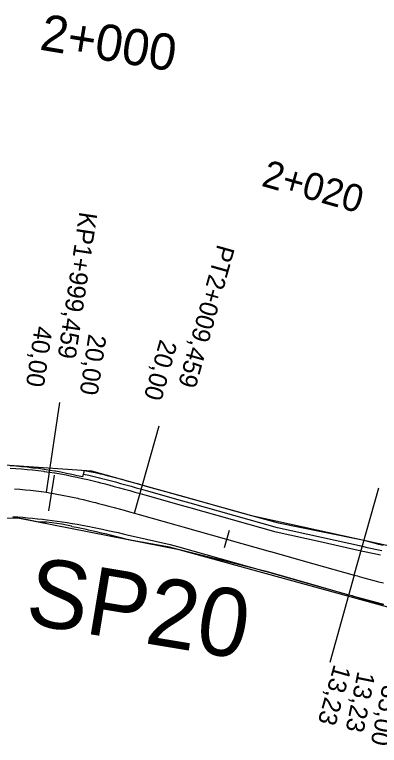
# Model space of a CAD drawing. Extents: x -636600 to -628587, y -1090963 to -1085869.
# Drawn here: x -633347.1 to -633306.9, y -1089546.3 to -1089465.8 of the extents above; entities that cross this region are included whole.
import ezdxf

# ---------------------------------------------------------------- set-up
doc = ezdxf.new("R2010")
doc.units = 0
for name, color, linetype in [('01_PARCELY_NÁVRH_PC', 7, 'Continuous'), ('03_PC_OBJEKTY_NÁVRH', 7, 'Continuous'), ('dno příkopu', 7, 'Continuous'), ('HEKTOMETRY100', 7, 'Continuous'), ('HEKTOMETRY20', 7, 'Continuous'), ('HL_BODY', 7, 'Continuous'), ('POLOMERY', 7, 'Continuous'), ('situace_osa', 7, 'Continuous'), ('situace_těleso', 7, 'Continuous'), ('situace_vozovka', 7, 'Continuous')]:
    doc.layers.add(name, color=color, linetype=linetype)

msp = doc.modelspace()

# ---------------------------------------------------------------- linework, layer by layer
at = {"layer": '01_PARCELY_NÁVRH_PC'}
msp.add_lwpolyline([(-633349.835, -1089515.285), (-633338.611, -1089516.057), (-633320.979, -1089520.959), (-633301.204, -1089525.312), (-633291.447, -1089524.735), (-633274.685, -1089515.108), (-633271.03, -1089521.79), (-633271.24, -1089522.853), (-633283.449, -1089529.506), (-633294.357, -1089531.985), (-633303.811, -1089531.651), (-633328.954, -1089524.738), (-633346.766, -1089521.271), (-633353.264, -1089521.361)], dxfattribs=at)
at = {"layer": 'dno příkopu'}
msp.add_lwpolyline([(-633339.49, -1089516.397), (-633338.927, -1089516.527), (-633338.333, -1089516.669), (-633337.743, -1089516.816), (-633337.496, -1089516.878), (-633337.156, -1089516.966), (-633336.571, -1089517.118), (-633335.991, -1089517.274), (-633335.413, -1089517.431), (-633334.837, -1089517.589), (-633334.265, -1089517.749), (-633333.695, -1089517.908), (-633333.128, -1089518.068), (-633332.607, -1089518.214), (-633328.585, -1089519.346), (-633327.794, -1089519.568), (-633322.981, -1089520.923), (-633318.167, -1089522.277), (-633318.128, -1089522.288), (-633313.278, -1089523.36), (-633308.753, -1089524.361), (-633308.39, -1089524.441), (-633308.213, -1089524.48), (-633307.678, -1089524.597), (-633307.148, -1089524.71), (-633306.624, -1089524.819)], dxfattribs=at)
at = {"layer": 'HEKTOMETRY100'}
msp.add_lwpolyline([(-633342.739, -1089516.522), (-633343.385, -1089520.469)], dxfattribs=at)
at = {"layer": 'HEKTOMETRY20'}
msp.add_lwpolyline([(-633323.455, -1089522.607), (-633323.996, -1089524.532)], dxfattribs=at)
at = {"layer": 'HL_BODY'}
for points in [[(-633343.597, -1089518.412), (-633342.11, -1089508.523)], [(-633333.873, -1089520.715), (-633331.164, -1089511.089)], [(-633309.645, -1089527.531), (-633306.937, -1089517.905)]]:
    msp.add_lwpolyline(points, dxfattribs=at)
at = {"layer": 'POLOMERY'}
for points in [[(-633343.597, -1089518.412), (-633342.11, -1089508.523)], [(-633333.873, -1089520.715), (-633331.164, -1089511.089)], [(-633309.645, -1089527.531), (-633312.353, -1089537.157)]]:
    msp.add_lwpolyline(points, dxfattribs=at)
at = {"layer": 'situace_osa'}
msp.add_lwpolyline([(-633347.112, -1089518.041), (-633346.524, -1089518.081), (-633345.937, -1089518.13), (-633345.35, -1089518.188), (-633344.765, -1089518.254), (-633344.18, -1089518.328), (-633344.15, -1089518.332), (-633343.597, -1089518.412), (-633343.062, -1089518.496), (-633343.015, -1089518.503), (-633342.436, -1089518.603), (-633341.857, -1089518.71), (-633341.28, -1089518.824), (-633340.705, -1089518.945), (-633340.13, -1089519.072), (-633340.097, -1089519.079), (-633339.557, -1089519.204), (-633338.985, -1089519.341), (-633338.414, -1089519.483), (-633338.175, -1089519.543), (-633337.844, -1089519.628), (-633337.275, -1089519.777), (-633336.707, -1089519.929), (-633336.139, -1089520.083), (-633335.572, -1089520.239), (-633335.005, -1089520.397), (-633334.439, -1089520.556), (-633333.873, -1089520.715), (-633333.352, -1089520.862), (-633329.33, -1089521.993), (-633328.539, -1089522.216), (-633323.725, -1089523.57), (-633318.912, -1089524.924), (-633318.873, -1089524.935), (-633314.099, -1089526.278), (-633309.645, -1089527.531), (-633309.286, -1089527.632), (-633309.11, -1089527.681), (-633308.575, -1089527.831), (-633308.04, -1089527.978), (-633307.503, -1089528.123), (-633306.966, -1089528.264), (-633306.427, -1089528.4)], dxfattribs=at)
at = {"layer": 'situace_těleso'}
for points in [[(-633347.584, -1089515.462), (-633346.958, -1089515.506), (-633346.334, -1089515.56), (-633345.71, -1089515.623), (-633345.088, -1089515.701), (-633344.465, -1089515.767), (-633343.846, -1089515.857), (-633343.814, -1089515.862), (-633343.227, -1089515.955), (-633342.662, -1089516.052), (-633342.612, -1089516.061), (-633342.001, -1089516.173), (-633341.394, -1089516.292), (-633340.789, -1089516.417), (-633340.189, -1089516.547), (-633339.591, -1089516.682), (-633339.401, -1089516.002), (-633338.83, -1089516.111), (-633338.226, -1089516.231), (-633337.63, -1089516.367), (-633337.382, -1089516.429), (-633337.039, -1089516.516), (-633336.453, -1089516.669), (-633335.869, -1089516.825), (-633335.29, -1089516.982), (-633334.713, -1089517.141), (-633334.14, -1089517.3), (-633333.569, -1089517.459), (-633333.001, -1089517.618), (-633332.48, -1089517.763), (-633328.454, -1089518.882), (-633327.663, -1089519.102), (-633322.845, -1089520.441), (-633318.028, -1089521.779), (-633317.988, -1089521.79), (-633313.11, -1089522.763), (-633308.565, -1089523.692), (-633308.206, -1089523.789), (-633308.032, -1089523.836), (-633307.506, -1089523.976), (-633306.985, -1089524.112), (-633306.47, -1089524.243)], [(-633306.425, -1089530.815), (-633306.988, -1089530.668), (-633307.546, -1089530.517), (-633308.099, -1089530.362), (-633308.647, -1089530.205), (-633309.19, -1089530.047), (-633309.729, -1089529.888), (-633309.905, -1089529.835), (-633310.264, -1089529.731), (-633314.712, -1089528.457), (-633319.485, -1089527.111), (-633319.525, -1089527.1), (-633324.374, -1089525.876), (-633329.229, -1089524.67), (-633330.027, -1089524.471), (-633334.157, -1089523.725), (-633334.682, -1089523.594), (-633335.252, -1089523.452), (-633335.82, -1089523.311), (-633336.385, -1089523.172), (-633336.948, -1089523.036), (-633337.509, -1089522.903), (-633338.068, -1089522.773), (-633338.625, -1089522.647), (-633338.947, -1089522.576), (-633339.18, -1089522.525), (-633339.733, -1089522.409), (-633340.285, -1089522.298), (-633340.802, -1089522.199), (-633340.819, -1089522.126), (-633341.368, -1089522.03), (-633341.915, -1089521.94), (-633342.461, -1089521.857), (-633343.004, -1089521.782), (-633343.545, -1089521.716), (-633343.589, -1089521.713), (-633344.09, -1089521.693), (-633344.602, -1089521.655), (-633344.629, -1089521.649), (-633345.16, -1089521.542), (-633345.694, -1089521.443), (-633346.229, -1089521.352), (-633346.766, -1089521.271), (-633347.305, -1089521.199)]]:
    msp.add_lwpolyline(points, dxfattribs=at)
at = {"layer": 'situace_vozovka'}
for points in [[(-633347.597, -1089515.762), (-633346.976, -1089515.795), (-633346.355, -1089515.838), (-633345.734, -1089515.889), (-633345.115, -1089515.95), (-633344.496, -1089516.02), (-633343.878, -1089516.099), (-633343.847, -1089516.103), (-633343.262, -1089516.187), (-633342.698, -1089516.275), (-633342.649, -1089516.283), (-633342.04, -1089516.388), (-633341.434, -1089516.501), (-633340.831, -1089516.62), (-633340.231, -1089516.746), (-633339.635, -1089516.877), (-633339.6, -1089516.885), (-633339.042, -1089517.014), (-633338.452, -1089517.155), (-633337.865, -1089517.301), (-633337.619, -1089517.363), (-633337.281, -1089517.45), (-633336.699, -1089517.602), (-633336.121, -1089517.756), (-633335.545, -1089517.913), (-633334.971, -1089518.071), (-633334.4, -1089518.23), (-633333.83, -1089518.39), (-633333.263, -1089518.549), (-633332.742, -1089518.696), (-633328.72, -1089519.827), (-633327.929, -1089520.05), (-633323.116, -1089521.404), (-633318.303, -1089522.758), (-633318.263, -1089522.769), (-633313.414, -1089523.842), (-633308.889, -1089524.842), (-633308.525, -1089524.923), (-633308.348, -1089524.961), (-633307.811, -1089525.078), (-633307.28, -1089525.192), (-633306.752, -1089525.302)], [(-633347.297, -1089521.075), (-633346.754, -1089521.113), (-633346.211, -1089521.158), (-633345.669, -1089521.211), (-633345.128, -1089521.272), (-633344.588, -1089521.341), (-633344.56, -1089521.345), (-633344.044, -1089521.389), (-633343.544, -1089521.44), (-633343.501, -1089521.444), (-633342.955, -1089521.507), (-633342.407, -1089521.578), (-633341.858, -1089521.656), (-633341.306, -1089521.74), (-633340.753, -1089521.831), (-633340.72, -1089521.837), (-633340.198, -1089521.928), (-633339.641, -1089522.03), (-633339.082, -1089522.137), (-633338.847, -1089522.183), (-633338.522, -1089522.249), (-633337.96, -1089522.364), (-633337.396, -1089522.484), (-633336.83, -1089522.606), (-633336.262, -1089522.731), (-633335.693, -1089522.858), (-633335.121, -1089522.986), (-633334.548, -1089523.116), (-633334.02, -1089523.235), (-633329.939, -1089524.159), (-633329.148, -1089524.382), (-633324.335, -1089525.736), (-633319.522, -1089527.09), (-633319.482, -1089527.101), (-633314.708, -1089528.444), (-633310.254, -1089529.697), (-633309.894, -1089529.798), (-633309.718, -1089529.848), (-633309.177, -1089529.999), (-633308.632, -1089530.149), (-633308.082, -1089530.297), (-633307.527, -1089530.442), (-633306.967, -1089530.584), (-633306.402, -1089530.72)]]:
    msp.add_lwpolyline(points, dxfattribs=at)

# ---------------------------------------------------------------- texts
at = {"layer": '03_PC_OBJEKTY_NÁVRH'}
msp.add_text('SP20', height=7.5, rotation=350.61387, dxfattribs=at).set_placement((-633346.109, -1089532.836))
at = {"layer": 'HEKTOMETRY100'}
msp.add_text('2+000', height=4, rotation=350.69501, dxfattribs=at).set_placement((-633344.454, -1089469.628))
at = {"layer": 'HEKTOMETRY20'}
msp.add_text('2+020', height=3, rotation=344.28707, dxfattribs=at).set_placement((-633319.995, -1089484.625))
at = {"layer": 'HL_BODY'}
for s, rotation, p in [('KP1+999,459', 261.44905, (-633339.949, -1089487.43)), ('PT2+009,459', 254.28707, (-633324.727, -1089491.01))]:
    msp.add_text(s, height=2, rotation=rotation, dxfattribs=at).set_placement(p)
at = {"layer": 'POLOMERY'}
for s, rotation, p in [('40,00', 261.44905, (-633344.876, -1089500.017)), ('20,00', 261.44905, (-633338.942, -1089500.909)), ('20,00', 254.28707, (-633331.059, -1089501.483)), ('13,23', 254.28707, (-633311.872, -1089537.293)), ('13,23', 258.37963, (-633309.265, -1089538.061)), ('-35,00', 258.37963, (-633306.327, -1089538.666))]:
    msp.add_text(s, height=2, rotation=rotation, dxfattribs=at).set_placement(p)

doc.saveas('drawing.dxf')
